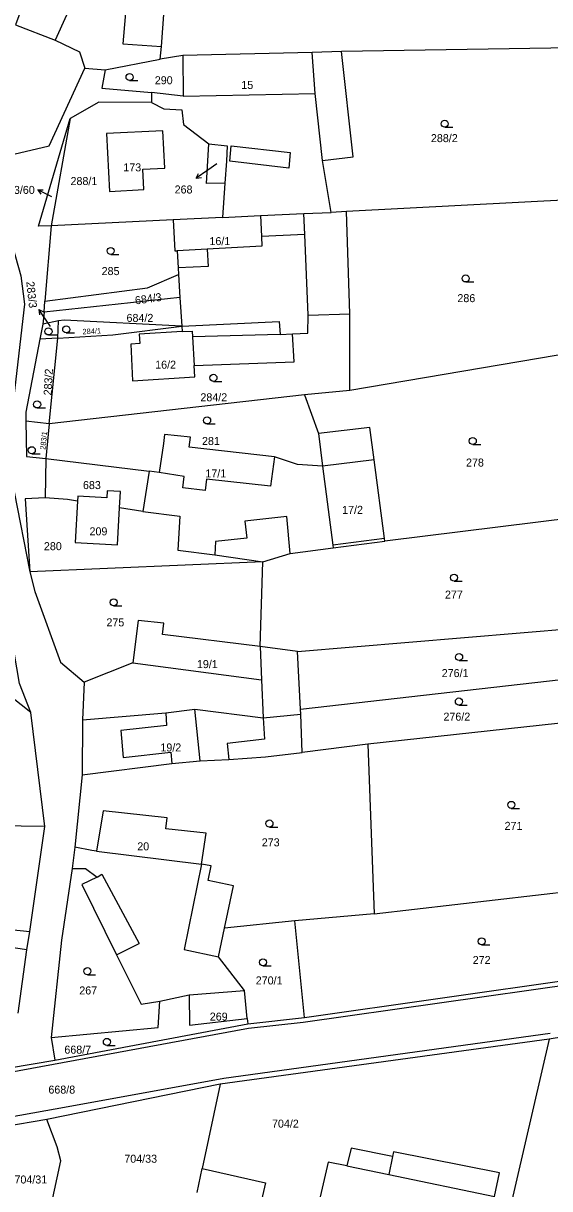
# Model space of a CAD drawing. Extents: x -7483133 to -743907, y -11317770 to -1129777.
# Drawn here: x -746241.3 to -746129.6, y -1132326.3 to -1132078.7 of the extents above; entities that cross this region are included whole.
import ezdxf

# ---------------------------------------------------------------- set-up
doc = ezdxf.new("R2010")
doc.units = 0
for name, color, linetype in [('Hranice parcel', 7, 'Continuous'), ('Parcelní čísla', 7, 'Continuous'), ('Pop  PČ popisy', 7, 'Continuous'), ('Vnitřní kresba', 7, 'Continuous'), ('Značky kultur', 7, 'Continuous')]:
    doc.layers.add(name, color=color, linetype=linetype)

msp = doc.modelspace()

# ---------------------------------------------------------------- linework, layer by layer
at = {"layer": 'Hranice parcel'}
for p, q in [((-746124.88, -1132083.93), (-746173.78, -1132084.7)), ((-746223.98, -1132088.61), (-746212.3, -1132086.3)), ((-746207.51, -1132085.56), (-746212.3, -1132086.3)), ((-746228.31, -1132088.24), (-746223.98, -1132088.61)), ((-746214.11, -1132093.4), (-746214.11, -1132095.55)), ((-746231.38, -1132098.93), (-746235.45, -1132121.74)), ((-746198.55, -1132112.69), (-746199.05, -1132119.92)), ((-746121.77, -1132115.99), (-746172.76, -1132118.66)), ((-746172.76, -1132118.66), (-746176, -1132118.86)), ((-746172, -1132140.43), (-746172.76, -1132118.66)), ((-746235.45, -1132121.74), (-746236.75, -1132137.7)), ((-746209.52, -1132120.42), (-746235.45, -1132121.74)), ((-746199.05, -1132119.92), (-746209.52, -1132120.42)), ((-746208.49, -1132130.62), (-746208.4, -1132132.08)), ((-746208.4, -1132132.08), (-746208.09, -1132136.95)), ((-746208.09, -1132136.95), (-746236.89, -1132140.06)), ((-746208.09, -1132136.95), (-746207.7, -1132143.01)), ((-746236.89, -1132140.06), (-746236.75, -1132137.7)), ((-746236.89, -1132140.06), (-746237.17, -1132142.63)), ((-746172.05, -1132156.68), (-746172, -1132140.43)), ((-746237.17, -1132142.63), (-746237.82, -1132145.77)), ((-746233.85, -1132141.94), (-746237.17, -1132142.63)), ((-746234.03, -1132145.62), (-746233.85, -1132141.94)), ((-746207.7, -1132143.01), (-746207.62, -1132144.2)), ((-746234.03, -1132145.62), (-746237.82, -1132145.77)), ((-746235.89, -1132163.82), (-746234.03, -1132145.62)), ((-746117.65, -1132147.46), (-746172.05, -1132156.68)), ((-746172.05, -1132156.68), (-746181.68, -1132157.61)), ((-746181.68, -1132157.61), (-746235.89, -1132163.82)), ((-746181.68, -1132157.61), (-746178.69, -1132165.88)), ((-746235.89, -1132163.82), (-746240.81, -1132163.25)), ((-746235.89, -1132163.82), (-746236.54, -1132171.13)), ((-746167.75, -1132164.54), (-746178.69, -1132165.88)), ((-746178.69, -1132165.88), (-746177.8, -1132172.8)), ((-746236.54, -1132171.13), (-746236.67, -1132179.5)), ((-746236.54, -1132171.13), (-746214.63, -1132173.86)), ((-746214.63, -1132173.86), (-746215.94, -1132182.42)), ((-746215.94, -1132182.42), (-746220.9, -1132181.63)), ((-746113.11, -1132182.3), (-746164.58, -1132188.76)), ((-746175.57, -1132190.17), (-746164.58, -1132188.76)), ((-746190.47, -1132193.09), (-746239.96, -1132195.24)), ((-746191.06, -1132211.13), (-746190.47, -1132193.09)), ((-746183.12, -1132212.16), (-746110.33, -1132206.03)), ((-746183.12, -1132212.16), (-746191.06, -1132211.13)), ((-746182.52, -1132224.41), (-746183.12, -1132212.16)), ((-746182.52, -1132224.41), (-746109, -1132216.08)), ((-746228.44, -1132218.67), (-746228.78, -1132226.71)), ((-746236.8, -1132249.39), (-746239.72, -1132225.13)), ((-746182.46, -1132225.48), (-746182.52, -1132224.41)), ((-746182.13, -1132233.61), (-746182.46, -1132225.48)), ((-746108.49, -1132225.34), (-746168.2, -1132231.85)), ((-746228.78, -1132226.71), (-746228.86, -1132238.35)), ((-746168.2, -1132231.85), (-746182.13, -1132233.61)), ((-746168.2, -1132231.85), (-746166.89, -1132267.89)), ((-746228.86, -1132238.35), (-746230.4, -1132253.74)), ((-746236.8, -1132249.39), (-746278.68, -1132248.7)), ((-746239.94, -1132271.7), (-746236.8, -1132249.39)), ((-746230.4, -1132253.74), (-746231, -1132258.27)), ((-746166.89, -1132267.89), (-746107.13, -1132260.96)), ((-746166.89, -1132267.89), (-746183.71, -1132269.4)), ((-746251.48, -1132270.51), (-746239.94, -1132271.7)), ((-746183.71, -1132269.4), (-746198.64, -1132270.93)), ((-746181.66, -1132289.93), (-746183.71, -1132269.4)), ((-746240.62, -1132275.55), (-746239.94, -1132271.7)), ((-746240.62, -1132275.55), (-746252, -1132273.84)), ((-746242.47, -1132288.99), (-746240.62, -1132275.55)), ((-746017.88, -1132276.42), (-746129.73, -1132294.57)), ((-746181.66, -1132289.93), (-746104.68, -1132278.92)), ((-746212.36, -1132286.5), (-746206.12, -1132285.13)), ((-746206.12, -1132285.13), (-746194.4, -1132284.2)), ((-746193.82, -1132290.15), (-746194.4, -1132284.2)), ((-746193.82, -1132290.15), (-746193.71, -1132291.29)), ((-746193.71, -1132291.29), (-746181.66, -1132289.93)), ((-746234.67, -1132298.99), (-746193.71, -1132291.29)), ((-746235.45, -1132294.2), (-746234.67, -1132298.99)), ((-746129.73, -1132294.57), (-746199.56, -1132304.09)), ((-746129.73, -1132294.57), (-746140.02, -1132338.95)), ((-746244.25, -1132300.62), (-746234.67, -1132298.99)), ((-746199.56, -1132304.09), (-746236.32, -1132311.64)), ((-746199.56, -1132304.09), (-746203.36, -1132322.01)), ((-746236.32, -1132311.64), (-746245.46, -1132313.16)), ((-746234.16, -1132317.42), (-746236.32, -1132311.64)), ((-746204.45, -1132327.15), (-746203.36, -1132322.01))]:
    msp.add_line(p, q, dxfattribs=at)
for points in [[(-746230.47, -1132050.07), (-746232.13, -1132058.95), (-746238.55, -1132074.67), (-746241.1, -1132073.85), (-746243.03, -1132079.01), (-746234.55, -1132082.27), (-746229.39, -1132084.77), (-746228.31, -1132088.24)], [(-746212.3, -1132086.3), (-746212.01, -1132083.63), (-746210.13, -1132057.3)], [(-746173.78, -1132084.7), (-746180.02, -1132084.87), (-746207.51, -1132085.56)], [(-746176, -1132118.86), (-746177.85, -1132107.87), (-746171.35, -1132107.07), (-746173.78, -1132084.7)], [(-746207.51, -1132085.56), (-746207.39, -1132094.17), (-746214.11, -1132093.4)], [(-746258.07, -1132105.71), (-746253.04, -1132108.76), (-746235.88, -1132104.76), (-746228.31, -1132088.24)], [(-746223.98, -1132088.61), (-746224.66, -1132092.46), (-746214.11, -1132093.4)], [(-746214.11, -1132095.55), (-746225.32, -1132095.47), (-746231.38, -1132098.93)], [(-746214.11, -1132095.55), (-746211.5, -1132096.85), (-746207.66, -1132097.08), (-746207.35, -1132100.16), (-746201.98, -1132104.3)], [(-746235.45, -1132121.74), (-746238.12, -1132121.77), (-746231.38, -1132098.93)], [(-746223.65, -1132102.13), (-746223.02, -1132114.4), (-746215.74, -1132114.03), (-746215.98, -1132109.68), (-746211.33, -1132109.44), (-746211.74, -1132101.52), (-746223.65, -1132102.13)], [(-746198.55, -1132112.69), (-746202.42, -1132112.7), (-746201.98, -1132104.3)], [(-746201.98, -1132104.3), (-746198.06, -1132104.69), (-746198.22, -1132107.99), (-746198.55, -1132112.69)], [(-746248.97, -1132117.3), (-746244.31, -1132123.79), (-746241.88, -1132132.35), (-746241.11, -1132138.34), (-746243.12, -1132156.17), (-746244.31, -1132165.56), (-746243.27, -1132178.27), (-746239.96, -1132195.24)], [(-746199.05, -1132119.92), (-746191.02, -1132119.53), (-746181.76, -1132119.09), (-746176, -1132118.86)], [(-746209.52, -1132120.42), (-746209.18, -1132127.04), (-746208.68, -1132127.01), (-746208.49, -1132130.62)], [(-746236.75, -1132137.7), (-746214.96, -1132134.88), (-746208.4, -1132132.08)], [(-746207.7, -1132143.01), (-746232.7, -1132141.79), (-746233.85, -1132141.94)], [(-746184.17, -1132144.7), (-746180.95, -1132144.55), (-746180.89, -1132140.74), (-746172, -1132140.43)], [(-746234.03, -1132145.62), (-746222.33, -1132144.91), (-746207.7, -1132143.01)], [(-746207.62, -1132144.2), (-746216.76, -1132144.74), (-746216.62, -1132146.72), (-746218.5, -1132146.85), (-746218.18, -1132154.65), (-746204.93, -1132153.84)], [(-746207.7, -1132143.01), (-746187.01, -1132142.02), (-746186.78, -1132144.78), (-746184.17, -1132144.7)], [(-746237.82, -1132145.77), (-746240.84, -1132161.3), (-746240.81, -1132163.25)], [(-746204.93, -1132153.84), (-746205.08, -1132151.41), (-746183.86, -1132150.62), (-746184.17, -1132144.7)], [(-746240.81, -1132163.25), (-746240.67, -1132170.74), (-746236.54, -1132171.13)], [(-746177.8, -1132172.8), (-746183.14, -1132172.44), (-746188.01, -1132170.82), (-746206.13, -1132168.75), (-746205.87, -1132166.6), (-746211.35, -1132166.06), (-746211.56, -1132167.94), (-746212.47, -1132174.13), (-746214.63, -1132173.86)], [(-746164.58, -1132188.76), (-746164.65, -1132188.17), (-746166.85, -1132171.43), (-746167.75, -1132164.54)], [(-746177.8, -1132172.8), (-746175.65, -1132189.58), (-746175.57, -1132190.17)], [(-746239.72, -1132225.13), (-746242.13, -1132218.98), (-746247.56, -1132187.7), (-746250.26, -1132174.19)], [(-746220.9, -1132181.63), (-746220.71, -1132178.2), (-746223.51, -1132178.05), (-746223.6, -1132179.52), (-746229.78, -1132179.17), (-746229.84, -1132180.22)], [(-746236.67, -1132179.5), (-746240.97, -1132179.73), (-746239.96, -1132195.24)], [(-746229.84, -1132180.22), (-746231.98, -1132179.88), (-746236.67, -1132179.5)], [(-746229.84, -1132180.22), (-746230.33, -1132189), (-746221.34, -1132189.53), (-746220.9, -1132181.63)], [(-746215.94, -1132182.42), (-746208.11, -1132183.41), (-746208.57, -1132190.63), (-746200.66, -1132191.63), (-746190.47, -1132193.09)], [(-746190.47, -1132193.09), (-746184.66, -1132191.35), (-746175.57, -1132190.17)], [(-746239.96, -1132195.24), (-746238.89, -1132199.39), (-746233.44, -1132214.44), (-746228.44, -1132218.67)], [(-746191.06, -1132211.13), (-746211.76, -1132208.57), (-746211.51, -1132206.18), (-746216.94, -1132205.61), (-746218.08, -1132214.58), (-746228.44, -1132218.67)], [(-746239.72, -1132225.13), (-746250.79, -1132216.43), (-746261.41, -1132215.72), (-746277.54, -1132218.41)], [(-746228.78, -1132226.71), (-746211.08, -1132225.19), (-746204.95, -1132224.4), (-746190.42, -1132226.25), (-746182.46, -1132225.48)], [(-746228.86, -1132238.35), (-746209.78, -1132235.95), (-746203.81, -1132235.37), (-746197.7, -1132235.09), (-746189.94, -1132234.52), (-746182.13, -1132233.61)], [(-746198.64, -1132270.93), (-746196.75, -1132261.98), (-746202.11, -1132260.85), (-746201.45, -1132257.7), (-746203.54, -1132257.38), (-746202.53, -1132250.79), (-746211.09, -1132249.87), (-746210.84, -1132247.53), (-746224.42, -1132246.06), (-746225.81, -1132254.58), (-746226.81, -1132254.45), (-746230.4, -1132253.74)], [(-746231, -1132258.27), (-746233.22, -1132273.5), (-746235.45, -1132294.2)], [(-746231, -1132258.27), (-746228.13, -1132258.26), (-746225.64, -1132260.1), (-746228.95, -1132261.69), (-746221.54, -1132276.63), (-746216.3, -1132287.1), (-746212.36, -1132286.5)], [(-746194.4, -1132284.2), (-746199.93, -1132277.03), (-746198.64, -1132270.93)], [(-746206.12, -1132285.13), (-746206.03, -1132291.55), (-746193.82, -1132290.15)], [(-746235.45, -1132294.2), (-746212.7, -1132292.06), (-746212.36, -1132286.5)], [(-746235.51, -1132330.26), (-746233.35, -1132320.43), (-746234.16, -1132317.42)], [(-746176.65, -1132320.68), (-746179.36, -1132332.68), (-746143.97, -1132340.17), (-746141.34, -1132327.96), (-746140.26, -1132322.97), (-746162.74, -1132318.47), (-746162.95, -1132319.47), (-746171.73, -1132317.69), (-746172.66, -1132321.47), (-746176.65, -1132320.68)], [(-746203.36, -1132322.01), (-746189.95, -1132325.07), (-746192.75, -1132337.33)]]:
    msp.add_lwpolyline(points, dxfattribs=at)
at = {"layer": 'Pop  PČ popisy'}
for p, q in [((-746200.27, -1132108.52), (-746202.2, -1132109.87)), ((-746202.2, -1132109.87), (-746204.66, -1132111.59)), ((-746204.66, -1132111.59), (-746204.12, -1132110.61)), ((-746204.66, -1132111.59), (-746203.55, -1132111.43)), ((-746238.27, -1132114.09), (-746237.15, -1132114.08)), ((-746235.57, -1132115.41), (-746238.27, -1132114.09)), ((-746238.27, -1132114.09), (-746237.59, -1132114.98)), ((-746235.27, -1132115.56), (-746235.57, -1132115.41)), ((-746236.35, -1132141.95), (-746238.07, -1132139.49)), ((-746238.07, -1132139.49), (-746237.09, -1132140.03)), ((-746238.07, -1132139.49), (-746237.91, -1132140.6)), ((-746235.56, -1132143.09), (-746236.35, -1132141.95))]:
    msp.add_line(p, q, dxfattribs=at)
at = {"layer": 'Vnitřní kresba'}
for p, q in [((-746218, -1132056.64), (-746220.23, -1132083.05)), ((-746232.17, -1132076.93), (-746234.55, -1132082.27)), ((-746220.23, -1132083.05), (-746212.01, -1132083.63)), ((-746179.42, -1132093.6), (-746180.02, -1132084.87)), ((-746207.39, -1132094.17), (-746179.42, -1132093.6)), ((-746177.85, -1132107.87), (-746179.42, -1132093.6)), ((-746197.53, -1132107.99), (-746197.22, -1132104.76)), ((-746197.22, -1132104.76), (-746184.71, -1132106.15)), ((-746184.71, -1132106.15), (-746184.94, -1132109.45)), ((-746184.94, -1132109.45), (-746197.53, -1132107.99)), ((-746191.02, -1132119.53), (-746190.81, -1132123.99)), ((-746181.58, -1132123.55), (-746181.76, -1132119.09)), ((-746181.58, -1132123.55), (-746190.81, -1132123.99)), ((-746190.81, -1132123.99), (-746190.71, -1132126.03)), ((-746180.89, -1132140.74), (-746181.58, -1132123.55)), ((-746202.31, -1132126.66), (-746208.68, -1132127.01)), ((-746190.71, -1132126.03), (-746202.31, -1132126.66)), ((-746202.31, -1132126.66), (-746202.11, -1132130.33)), ((-746202.11, -1132130.33), (-746208.49, -1132130.62)), ((-746207.62, -1132144.2), (-746205.51, -1132144.07)), ((-746205.51, -1132144.07), (-746205.44, -1132145.33)), ((-746186.78, -1132144.78), (-746205.44, -1132145.33)), ((-746205.44, -1132145.33), (-746205.08, -1132151.41)), ((-746188.01, -1132170.82), (-746188.84, -1132177.04)), ((-746166.85, -1132171.43), (-746177.8, -1132172.8)), ((-746207.19, -1132174.96), (-746212.47, -1132174.13)), ((-746207.5, -1132177.42), (-746207.19, -1132174.96)), ((-746202.43, -1132175.58), (-746202.74, -1132177.96)), ((-746188.84, -1132177.04), (-746202.43, -1132175.58)), ((-746202.74, -1132177.96), (-746207.5, -1132177.42)), ((-746185.39, -1132183.48), (-746194.33, -1132184.5)), ((-746184.66, -1132191.35), (-746185.39, -1132183.48)), ((-746194.33, -1132184.5), (-746193.92, -1132188.06)), ((-746200.54, -1132188.81), (-746200.66, -1132191.63)), ((-746193.92, -1132188.06), (-746200.54, -1132188.81)), ((-746164.65, -1132188.17), (-746175.65, -1132189.58)), ((-746191.06, -1132211.13), (-746190.75, -1132218.16)), ((-746218.08, -1132214.58), (-746190.75, -1132218.16)), ((-746190.75, -1132218.16), (-746190.42, -1132226.25)), ((-746211.08, -1132225.19), (-746210.92, -1132227.88)), ((-746203.81, -1132235.37), (-746204.95, -1132224.4)), ((-746210.92, -1132227.88), (-746220.66, -1132228.95)), ((-746190.42, -1132226.25), (-746190.14, -1132230.77)), ((-746220.66, -1132228.95), (-746220.16, -1132234.7)), ((-746190.14, -1132230.77), (-746198.1, -1132231.73)), ((-746198.1, -1132231.73), (-746197.7, -1132235.09)), ((-746220.16, -1132234.7), (-746210.06, -1132233.59)), ((-746210.06, -1132233.59), (-746209.78, -1132235.95)), ((-746225.81, -1132254.58), (-746203.54, -1132257.38)), ((-746203.54, -1132257.38), (-746207.21, -1132275.49)), ((-746225.64, -1132260.1), (-746224.67, -1132259.47)), ((-746224.67, -1132259.47), (-746216.77, -1132274.2)), ((-746221.54, -1132276.63), (-746216.77, -1132274.2)), ((-746207.21, -1132275.49), (-746199.93, -1132277.03)), ((-746100.31, -1132279.44), (-746181.96, -1132291.03)), ((-746193.54, -1132292.28), (-746287.05, -1132309.52)), ((-746181.96, -1132291.03), (-746193.54, -1132292.28)), ((-746198.77, -1132302.82), (-746129.47, -1132293.24)), ((-746231.85, -1132308.88), (-746198.77, -1132302.82)), ((-746332.14, -1132326.83), (-746231.85, -1132308.88)), ((-746162.95, -1132319.47), (-746163.76, -1132323.31)), ((-746172.66, -1132321.47), (-746163.76, -1132323.31)), ((-746163.76, -1132323.31), (-746141.34, -1132327.96))]:
    msp.add_line(p, q, dxfattribs=at)
at = {"layer": 'Značky kultur'}
for p, q in [((-746218.79, -1132090.86), (-746217.04, -1132090.86)), ((-746151.88, -1132100.78), (-746150.13, -1132100.78)), ((-746222.79, -1132127.81), (-746221.04, -1132127.81)), ((-746147.43, -1132133.65), (-746145.68, -1132133.65)), ((-746236, -1132144.91), (-746234.25, -1132144.91)), ((-746232.23, -1132144.48), (-746230.48, -1132144.48)), ((-746200.98, -1132154.77), (-746199.23, -1132154.77)), ((-746238.41, -1132160.42), (-746236.66, -1132160.42)), ((-746202.33, -1132163.83), (-746200.58, -1132163.83)), ((-746145.93, -1132168.2), (-746144.18, -1132168.2)), ((-746239.55, -1132170.15), (-746237.8, -1132170.15)), ((-746149.9, -1132197.23), (-746148.15, -1132197.23)), ((-746222.17, -1132202.48), (-746220.42, -1132202.48)), ((-746148.83, -1132214.1), (-746147.08, -1132214.1)), ((-746148.87, -1132223.55), (-746147.12, -1132223.55)), ((-746137.74, -1132245.51), (-746135.99, -1132245.51)), ((-746189.09, -1132249.47), (-746187.34, -1132249.47)), ((-746144.05, -1132274.51), (-746142.3, -1132274.51)), ((-746190.46, -1132278.96), (-746188.71, -1132278.96)), ((-746227.74, -1132280.85), (-746225.99, -1132280.85)), ((-746223.6, -1132295.87), (-746221.85, -1132295.87))]:
    msp.add_line(p, q, dxfattribs=at)
for centre in [(-746218.79, -1132090.11), (-746151.88, -1132100.03), (-746222.79, -1132127.06), (-746147.43, -1132132.9), (-746236, -1132144.16), (-746232.23, -1132143.73), (-746200.98, -1132154.02), (-746238.41, -1132159.67), (-746202.33, -1132163.08), (-746239.55, -1132169.4), (-746145.93, -1132167.45), (-746149.9, -1132196.48), (-746222.17, -1132201.73), (-746148.83, -1132213.35), (-746148.87, -1132222.8), (-746137.74, -1132244.76), (-746189.09, -1132248.72), (-746144.05, -1132273.76), (-746190.46, -1132278.21), (-746227.74, -1132280.1), (-746223.6, -1132295.12)]:
    msp.add_circle(centre, 0.75, dxfattribs=at)

# ---------------------------------------------------------------- texts
at = {"layer": 'Parcelní čísla'}
for s, p in [('290', (-746213.43, -1132091.64)), ('15', (-746195.06, -1132092.64)), ('288/2', (-746154.81, -1132103.94)), ('173', (-746220.11, -1132110.15)), ('288/1', (-746231.32, -1132113.06)), ('693/60', (-746245.87, -1132114.94)), ('268', (-746209.22, -1132114.85)), ('16/1', (-746201.83, -1132125.82)), ('285', (-746224.72, -1132132.19)), ('286', (-746149.19, -1132137.94)), ('684/2', (-746219.43, -1132142.14)), ('16/2', (-746213.35, -1132152.08)), ('284/2', (-746203.75, -1132159)), ('281', (-746203.41, -1132168.29)), ('278', (-746147.36, -1132172.87)), ('17/1', (-746202.7, -1132175.18)), ('683', (-746228.68, -1132177.66)), ('17/2', (-746173.66, -1132182.92)), ('209', (-746227.29, -1132187.49)), ('280', (-746236.97, -1132190.64)), ('277', (-746151.83, -1132200.93)), ('275', (-746223.7, -1132206.83)), ('19/1', (-746204.49, -1132215.7)), ('276/1', (-746152.52, -1132217.61)), ('276/2', (-746152.15, -1132226.86)), ('19/2', (-746212.24, -1132233.41)), ('271', (-746139.17, -1132250.07)), ('20', (-746217.15, -1132254.42)), ('273', (-746190.72, -1132253.57)), ('272', (-746145.94, -1132278.57)), ('270/1', (-746192, -1132282.91)), ('267', (-746229.46, -1132285.04)), ('269', (-746201.76, -1132290.6)), ('668/7', (-746232.63, -1132297.62)), ('668/8', (-746236.02, -1132306.11)), ('704/2', (-746188.55, -1132313.34)), ('704/33', (-746219.9, -1132320.8)), ('704/31', (-746243.22, -1132325.21))]:
    msp.add_text(s, height=1.7, dxfattribs=at).set_placement(p)
for s, height, rotation, p in [('283/3', 1.7, 276, (-746240.71, -1132133.61)), ('684/3', 1.7, 8, (-746217.51, -1132138.44)), ('284/1', 1.14, 3, (-746228.74, -1132144.78)), ('283/2', 1.7, 87, (-746235.35, -1132157.8)), ('283/1', 1.14, 84, (-746236.66, -1132169.35))]:
    msp.add_text(s, height=height, rotation=rotation, dxfattribs=at).set_placement(p)

doc.saveas('drawing.dxf')
